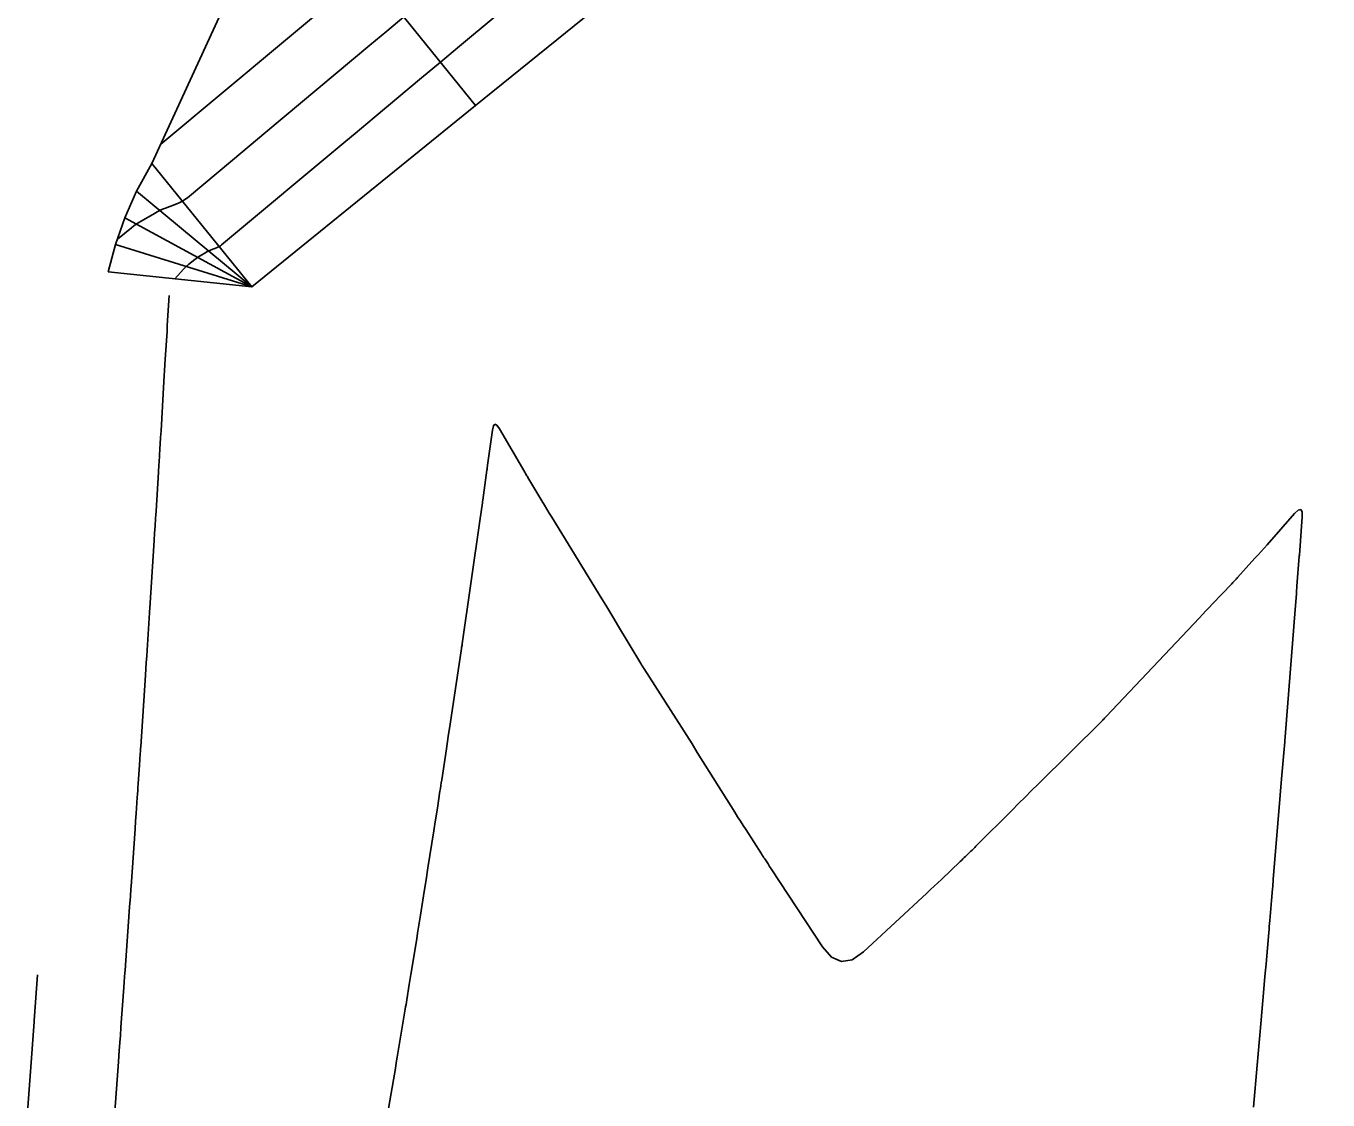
# Model space of a CAD drawing. Extents: x 1098669 to 1198896, y 698679 to 704410.
# Drawn here: x 1106725.85 to 1106770.65, y 699211.23 to 699248.17 of the extents above; entities that cross this region are included whole.
import ezdxf

# ---------------------------------------------------------------- set-up
doc = ezdxf.new("R2010")
doc.units = 0
doc.layers.add('R_Contours', color=7, linetype='Continuous')
doc.layers.add('R_Sub Surface', color=7, linetype='Continuous')

msp = doc.modelspace()

# ---------------------------------------------------------------- linework, layer by layer
at = {"layer": 'R_Contours'}
for p, q in [((1106730.731, 699238.22), (1106730.771, 699238.91)), ((1106730.72, 699238.041), (1106730.731, 699238.22)), ((1106730.688, 699237.503), (1106730.699, 699237.683)), ((1106730.699, 699237.683), (1106730.71, 699237.862)), ((1106730.71, 699237.862), (1106730.72, 699238.041)), ((1106730.641, 699236.712), (1106730.688, 699237.503)), ((1106730.607, 699236.138), (1106730.618, 699236.329)), ((1106730.618, 699236.329), (1106730.63, 699236.521)), ((1106730.63, 699236.521), (1106730.641, 699236.712)), ((1106730.493, 699234.248), (1106730.595, 699235.946)), ((1106730.595, 699235.946), (1106730.607, 699236.138)), ((1106730.48, 699234.023), (1106730.486, 699234.136)), ((1106730.486, 699234.136), (1106730.493, 699234.248)), ((1106741.895, 699234.271), (1106741.732, 699233.071)), ((1106741.93, 699234.418), (1106741.895, 699234.271)), ((1106741.983, 699234.476), (1106741.93, 699234.418)), ((1106742.053, 699234.443), (1106741.983, 699234.476)), ((1106742.142, 699234.32), (1106742.053, 699234.443)), ((1106743.011, 699232.828), (1106742.142, 699234.32)), ((1106730.427, 699233.17), (1106730.455, 699233.628)), ((1106730.455, 699233.628), (1106730.466, 699233.797)), ((1106730.466, 699233.797), (1106730.48, 699234.023)), ((1106730.422, 699233.084), (1106730.427, 699233.17)), ((1106730.321, 699231.484), (1106730.406, 699232.827)), ((1106730.406, 699232.827), (1106730.411, 699232.913)), ((1106730.411, 699232.913), (1106730.417, 699232.999)), ((1106730.417, 699232.999), (1106730.422, 699233.084)), ((1106741.708, 699232.893), (1106741.565, 699231.87)), ((1106741.711, 699232.916), (1106741.708, 699232.893)), ((1106741.717, 699232.96), (1106741.711, 699232.916)), ((1106741.732, 699233.071), (1106741.717, 699232.96)), ((1106743.037, 699232.782), (1106743.011, 699232.828)), ((1106743.082, 699232.707), (1106743.037, 699232.782)), ((1106743.1, 699232.676), (1106743.082, 699232.707)), ((1106743.118, 699232.646), (1106743.1, 699232.676)), ((1106743.599, 699231.837), (1106743.118, 699232.646)), ((1106741.557, 699231.809), (1106741.551, 699231.772)), ((1106741.565, 699231.87), (1106741.557, 699231.809)), ((1106743.683, 699231.698), (1106743.599, 699231.837)), ((1106730.305, 699231.231), (1106730.321, 699231.484)), ((1106741.551, 699231.772), (1106741.463, 699231.152)), ((1106743.767, 699231.558), (1106743.683, 699231.698)), ((1106743.851, 699231.419), (1106743.767, 699231.558)), ((1106743.936, 699231.28), (1106743.851, 699231.419)), ((1106769.499, 699231.402), (1106768.554, 699230.332)), ((1106769.626, 699231.521), (1106769.499, 699231.402)), ((1106769.712, 699231.542), (1106769.626, 699231.521)), ((1106769.757, 699231.466), (1106769.712, 699231.542)), ((1106769.761, 699231.292), (1106769.757, 699231.466)), ((1106730.273, 699230.726), (1106730.289, 699230.979)), ((1106730.289, 699230.979), (1106730.305, 699231.231)), ((1106741.463, 699231.152), (1106740.857, 699226.926)), ((1106745.659, 699228.473), (1106743.936, 699231.28)), ((1106769.662, 699229.972), (1106769.761, 699231.292)), ((1106730.11, 699228.147), (1106730.257, 699230.473)), ((1106730.257, 699230.473), (1106730.273, 699230.726)), ((1106768.345, 699230.097), (1106768.24, 699229.98)), ((1106768.45, 699230.214), (1106768.345, 699230.097)), ((1106768.554, 699230.332), (1106768.45, 699230.214)), ((1106768.135, 699229.864), (1106767.536, 699229.204)), ((1106768.24, 699229.98), (1106768.135, 699229.864)), ((1106769.58, 699228.907), (1106769.66, 699229.94)), ((1106769.66, 699229.94), (1106769.662, 699229.972)), ((1106767.465, 699229.127), (1106767.395, 699229.05)), ((1106767.483, 699229.146), (1106767.465, 699229.127)), ((1106767.501, 699229.165), (1106767.483, 699229.146)), ((1106767.518, 699229.184), (1106767.501, 699229.165)), ((1106767.536, 699229.204), (1106767.518, 699229.184)), ((1106767.323, 699228.974), (1106766.676, 699228.294)), ((1106767.341, 699228.993), (1106767.323, 699228.974)), ((1106767.359, 699229.012), (1106767.341, 699228.993)), ((1106767.377, 699229.031), (1106767.359, 699229.012)), ((1106767.395, 699229.05), (1106767.377, 699229.031)), ((1106769.56, 699228.639), (1106769.565, 699228.706)), ((1106769.565, 699228.706), (1106769.57, 699228.773)), ((1106769.57, 699228.773), (1106769.575, 699228.84)), ((1106769.575, 699228.84), (1106769.58, 699228.907)), ((1106745.796, 699228.248), (1106745.659, 699228.473)), ((1106745.933, 699228.024), (1106745.796, 699228.248)), ((1106766.676, 699228.294), (1106766.562, 699228.175)), ((1106769.517, 699228.103), (1106769.56, 699228.639)), ((1106730.016, 699226.71), (1106730.1, 699227.985)), ((1106730.1, 699227.985), (1106730.102, 699228.025)), ((1106730.102, 699228.025), (1106730.11, 699228.147)), ((1106746.069, 699227.799), (1106745.933, 699228.024)), ((1106746.205, 699227.573), (1106746.069, 699227.799)), ((1106766.221, 699227.815), (1106763.02, 699224.423)), ((1106766.334, 699227.935), (1106766.221, 699227.815)), ((1106766.448, 699228.055), (1106766.334, 699227.935)), ((1106766.562, 699228.175), (1106766.448, 699228.055)), ((1106769.171, 699223.72), (1106769.517, 699228.103)), ((1106747.006, 699226.241), (1106746.205, 699227.573)), ((1106740.85, 699226.878), (1106740.838, 699226.8)), ((1106740.857, 699226.926), (1106740.85, 699226.878)), ((1106729.987, 699226.278), (1106730.001, 699226.494)), ((1106730.001, 699226.494), (1106730.016, 699226.71)), ((1106740.833, 699226.764), (1106740.441, 699224.16)), ((1106740.838, 699226.8), (1106740.833, 699226.764)), ((1106729.958, 699225.846), (1106729.973, 699226.062)), ((1106729.973, 699226.062), (1106729.987, 699226.278)), ((1106747.018, 699226.22), (1106747.006, 699226.241)), ((1106747.031, 699226.2), (1106747.018, 699226.22)), ((1106747.059, 699226.154), (1106747.031, 699226.2)), ((1106747.074, 699226.131), (1106747.059, 699226.154)), ((1106747.098, 699226.093), (1106747.074, 699226.131)), ((1106747.107, 699226.077), (1106747.098, 699226.093)), ((1106747.117, 699226.062), (1106747.107, 699226.077)), ((1106748.214, 699224.346), (1106747.117, 699226.062)), ((1106729.795, 699223.383), (1106729.958, 699225.846)), ((1106748.398, 699224.057), (1106748.214, 699224.346)), ((1106762.872, 699224.271), (1106760.671, 699222.093)), ((1106762.889, 699224.288), (1106762.872, 699224.271)), ((1106762.906, 699224.305), (1106762.889, 699224.288)), ((1106762.944, 699224.345), (1106762.906, 699224.305)), ((1106762.963, 699224.365), (1106762.944, 699224.345)), ((1106762.995, 699224.397), (1106762.963, 699224.365)), ((1106763.008, 699224.41), (1106762.995, 699224.397)), ((1106763.02, 699224.423), (1106763.008, 699224.41)), ((1106740.377, 699223.737), (1106740.314, 699223.314)), ((1106740.441, 699224.16), (1106740.377, 699223.737)), ((1106748.582, 699223.768), (1106748.398, 699224.057)), ((1106748.764, 699223.479), (1106748.582, 699223.768)), ((1106729.788, 699223.27), (1106729.792, 699223.327)), ((1106729.792, 699223.327), (1106729.795, 699223.383)), ((1106740.314, 699223.314), (1106740.152, 699222.24)), ((1106748.946, 699223.189), (1106748.764, 699223.479)), ((1106769.052, 699222.277), (1106769.158, 699223.552)), ((1106769.158, 699223.552), (1106769.162, 699223.602)), ((1106769.162, 699223.602), (1106769.171, 699223.72)), ((1106729.753, 699222.761), (1106729.765, 699222.931)), ((1106729.765, 699222.931), (1106729.78, 699223.157)), ((1106729.78, 699223.157), (1106729.784, 699223.213)), ((1106729.784, 699223.213), (1106729.788, 699223.27)), ((1106750.236, 699221.13), (1106748.946, 699223.189)), ((1106729.709, 699222.109), (1106729.753, 699222.761)), ((1106729.693, 699221.873), (1106729.701, 699221.991)), ((1106729.701, 699221.991), (1106729.709, 699222.109)), ((1106740.107, 699221.948), (1106740.092, 699221.85)), ((1106740.122, 699222.045), (1106740.107, 699221.948)), ((1106740.137, 699222.143), (1106740.122, 699222.045)), ((1106740.152, 699222.24), (1106740.137, 699222.143)), ((1106760.671, 699222.093), (1106760.448, 699221.872)), ((1106769.006, 699221.72), (1106769.052, 699222.277)), ((1106729.638, 699221.088), (1106729.677, 699221.637)), ((1106729.677, 699221.637), (1106729.685, 699221.755)), ((1106729.685, 699221.755), (1106729.693, 699221.873)), ((1106740.092, 699221.85), (1106740.002, 699221.265)), ((1106760.225, 699221.65), (1106760.003, 699221.428)), ((1106760.448, 699221.872), (1106760.225, 699221.65)), ((1106768.766, 699218.81), (1106769.006, 699221.72)), ((1106729.62, 699220.826), (1106729.638, 699221.088)), ((1106740.002, 699221.265), (1106739.93, 699220.802)), ((1106750.332, 699220.977), (1106750.236, 699221.13)), ((1106759.78, 699221.206), (1106758.535, 699219.961)), ((1106760.003, 699221.428), (1106759.78, 699221.206)), ((1106729.602, 699220.564), (1106729.62, 699220.826)), ((1106739.906, 699220.647), (1106739.894, 699220.57)), ((1106739.918, 699220.724), (1106739.906, 699220.647)), ((1106739.93, 699220.802), (1106739.918, 699220.724)), ((1106750.429, 699220.824), (1106750.332, 699220.977)), ((1106750.526, 699220.672), (1106750.429, 699220.824)), ((1106750.624, 699220.519), (1106750.526, 699220.672)), ((1106729.464, 699218.58), (1106729.602, 699220.564)), ((1106739.882, 699220.492), (1106739.679, 699219.212)), ((1106739.894, 699220.57), (1106739.882, 699220.492)), ((1106751.156, 699219.693), (1106750.624, 699220.519)), ((1106758.357, 699219.786), (1106758.178, 699219.612)), ((1106758.402, 699219.83), (1106758.357, 699219.786)), ((1106758.446, 699219.873), (1106758.402, 699219.83)), ((1106758.491, 699219.917), (1106758.446, 699219.873)), ((1106758.535, 699219.961), (1106758.491, 699219.917)), ((1106751.184, 699219.65), (1106751.156, 699219.693)), ((1106751.212, 699219.607), (1106751.184, 699219.65)), ((1106751.24, 699219.564), (1106751.212, 699219.607)), ((1106751.268, 699219.521), (1106751.24, 699219.564)), ((1106751.38, 699219.349), (1106751.268, 699219.521)), ((1106751.408, 699219.306), (1106751.38, 699219.349)), ((1106751.436, 699219.263), (1106751.408, 699219.306)), ((1106751.465, 699219.22), (1106751.436, 699219.263)), ((1106757.997, 699219.439), (1106757.346, 699218.819)), ((1106758.043, 699219.483), (1106757.997, 699219.439)), ((1106758.088, 699219.526), (1106758.043, 699219.483)), ((1106758.133, 699219.569), (1106758.088, 699219.526)), ((1106758.178, 699219.612), (1106758.133, 699219.569)), ((1106739.614, 699218.805), (1106739.55, 699218.398)), ((1106739.679, 699219.212), (1106739.614, 699218.805)), ((1106751.493, 699219.177), (1106751.465, 699219.22)), ((1106753.253, 699216.496), (1106751.493, 699219.177)), ((1106757.346, 699218.819), (1106757.222, 699218.701)), ((1106768.759, 699218.731), (1106768.766, 699218.81)), ((1106729.446, 699218.317), (1106729.452, 699218.404)), ((1106729.452, 699218.404), (1106729.458, 699218.492)), ((1106729.458, 699218.492), (1106729.464, 699218.58)), ((1106739.55, 699218.398), (1106739.421, 699217.585)), ((1106756.848, 699218.35), (1106754.667, 699216.324)), ((1106756.973, 699218.467), (1106756.848, 699218.35)), ((1106757.098, 699218.584), (1106756.973, 699218.467)), ((1106757.222, 699218.701), (1106757.098, 699218.584)), ((1106768.705, 699218.096), (1106768.739, 699218.493)), ((1106768.739, 699218.493), (1106768.746, 699218.572)), ((1106768.746, 699218.572), (1106768.752, 699218.651)), ((1106768.752, 699218.651), (1106768.759, 699218.731)), ((1106729.414, 699217.878), (1106729.439, 699218.229)), ((1106729.439, 699218.229), (1106729.446, 699218.317)), ((1106768.646, 699217.403), (1106768.705, 699218.096)), ((1106729.271, 699215.868), (1106729.389, 699217.527)), ((1106729.389, 699217.527), (1106729.402, 699217.702)), ((1106729.402, 699217.702), (1106729.414, 699217.878)), ((1106739.421, 699217.585), (1106739.389, 699217.381)), ((1106739.356, 699217.178), (1106739.323, 699216.975)), ((1106739.389, 699217.381), (1106739.356, 699217.178)), ((1106768.611, 699216.994), (1106768.62, 699217.096)), ((1106768.62, 699217.096), (1106768.629, 699217.199)), ((1106768.629, 699217.199), (1106768.638, 699217.301)), ((1106768.638, 699217.301), (1106768.646, 699217.403)), ((1106739.29, 699216.771), (1106739.091, 699215.549)), ((1106739.323, 699216.975), (1106739.29, 699216.771)), ((1106768.517, 699215.912), (1106768.611, 699216.994)), ((1106753.569, 699216.139), (1106753.253, 699216.496)), ((1106753.91, 699215.992), (1106753.569, 699216.139)), ((1106754.667, 699216.324), (1106754.276, 699216.053)), ((1106729.253, 699215.612), (1106729.257, 699215.676)), ((1106729.257, 699215.676), (1106729.262, 699215.74)), ((1106729.262, 699215.74), (1106729.266, 699215.804)), ((1106729.266, 699215.804), (1106729.271, 699215.868)), ((1106754.276, 699216.053), (1106753.91, 699215.992)), ((1106768.48, 699215.483), (1106768.517, 699215.912)), ((1106729.216, 699215.101), (1106729.229, 699215.293)), ((1106729.229, 699215.293), (1106729.253, 699215.612)), ((1106739.091, 699215.549), (1106739.035, 699215.205)), ((1106768.443, 699215.055), (1106768.48, 699215.483)), ((1106729.116, 699213.738), (1106729.216, 699215.101)), ((1106739.035, 699215.205), (1106738.949, 699214.673)), ((1106768.338, 699213.85), (1106768.443, 699215.055)), ((1106738.897, 699214.357), (1106738.805, 699213.805)), ((1106738.91, 699214.436), (1106738.897, 699214.357)), ((1106738.923, 699214.515), (1106738.91, 699214.436)), ((1106738.936, 699214.594), (1106738.923, 699214.515)), ((1106738.949, 699214.673), (1106738.936, 699214.594)), ((1106729.087, 699213.338), (1106729.094, 699213.438)), ((1106729.094, 699213.438), (1106729.102, 699213.538)), ((1106729.102, 699213.538), (1106729.109, 699213.638)), ((1106729.109, 699213.638), (1106729.116, 699213.738)), ((1106738.805, 699213.805), (1106738.623, 699212.708)), ((1106768.292, 699213.333), (1106768.304, 699213.462)), ((1106768.304, 699213.462), (1106768.315, 699213.591)), ((1106768.315, 699213.591), (1106768.327, 699213.72)), ((1106768.327, 699213.72), (1106768.338, 699213.85)), ((1106729.057, 699212.939), (1106729.087, 699213.338)), ((1106768.246, 699212.817), (1106768.292, 699213.333)), ((1106728.811, 699209.641), (1106729.027, 699212.539)), ((1106729.027, 699212.539), (1106729.042, 699212.739)), ((1106729.042, 699212.739), (1106729.057, 699212.939)), ((1106738.623, 699212.708), (1106738.59, 699212.512)), ((1106768.212, 699212.43), (1106768.246, 699212.817)), ((1106738.524, 699212.121), (1106738.49, 699211.925)), ((1106738.557, 699212.317), (1106738.524, 699212.121)), ((1106738.59, 699212.512), (1106738.557, 699212.317)), ((1106768.083, 699210.985), (1106768.212, 699212.43)), ((1106738.49, 699211.925), (1106737.953, 699208.778))]:
    msp.add_line(p, q, dxfattribs=at)
for points in [[(1106745.875, 699251.744), (1106740.763, 699247.478), (1106740.111, 699246.933), (1106739.458, 699246.389), (1106737.826, 699245.027), (1106737.174, 699244.482), (1106736.847, 699244.21), (1106732.575, 699240.645), (1106732.536, 699240.615), (1106732.495, 699240.588), (1106732.451, 699240.565), (1106732.406, 699240.546), (1106732.22, 699240.475), (1106732.173, 699240.456), (1106732.128, 699240.436), (1106732.084, 699240.414), (1106732.04, 699240.39), (1106731.839, 699240.274), (1106731.791, 699240.245), (1106731.745, 699240.215), (1106731.7, 699240.183), (1106731.656, 699240.149), (1106731.451, 699239.983), (1106731.403, 699239.942), (1106731.357, 699239.901), (1106731.312, 699239.857), (1106731.269, 699239.812), (1106730.964, 699239.478)], [(1106736.788, 699249.37), (1106730.486, 699244.11)], [(1106738.853, 699248.489), (1106738.267, 699248), (1106737.681, 699247.511), (1106734.097, 699244.52), (1106733.526, 699244.043), (1106732.954, 699243.566), (1106731.402, 699242.27), (1106731.318, 699242.206), (1106731.231, 699242.15), (1106731.138, 699242.101), (1106731.042, 699242.06), (1106730.646, 699241.91), (1106730.548, 699241.87), (1106730.452, 699241.827), (1106730.358, 699241.78), (1106730.266, 699241.729), (1106729.812, 699241.467), (1106729.724, 699241.414), (1106729.638, 699241.358), (1106729.555, 699241.298), (1106729.474, 699241.235), (1106728.994, 699240.847)], [(1106725.849, 699210.19), (1106726.126, 699213.914), (1106726.129, 699213.963), (1106726.244, 699215.54)]]:
    msp.add_lwpolyline(points, dxfattribs=at)
at = {"layer": 'R_Sub Surface'}
for p, q in [((1106741.319, 699245.439), (1106734.802, 699253.498)), ((1106733.62, 699239.198), (1106730.179, 699243.443)), ((1106733.62, 699239.198), (1106729.654, 699242.496)), ((1106733.62, 699239.198), (1106729.246, 699241.575)), ((1106733.62, 699239.198), (1106728.928, 699240.66)), ((1106733.62, 699239.198), (1106728.679, 699239.719))]:
    msp.add_line(p, q, dxfattribs=at)
for points in [[(1106823.415, 699275.814), (1106827.127, 699288.676), (1106822.779, 699301.247), (1106814.433, 699311.615), (1106802.447, 699317.004), (1106789.937, 699317.34), (1106778.741, 699316.303), (1106768.473, 699312.883), (1106760.114, 699306.433), (1106753.452, 699296.722), (1106746.567, 699287.945), (1106741.43, 699277.687), (1106738.402, 699264.978), (1106734.802, 699253.498), (1106730.179, 699243.443), (1106729.654, 699242.496), (1106729.246, 699241.575), (1106728.928, 699240.66), (1106728.679, 699239.719)], [(1106733.62, 699239.198), (1106741.319, 699245.439), (1106749.051, 699251.707), (1106757.188, 699258.303), (1106765.257, 699264.843), (1106773.691, 699271.68), (1106782.498, 699278.818)]]:
    msp.add_lwpolyline(points, dxfattribs=at)

doc.saveas('drawing.dxf')
